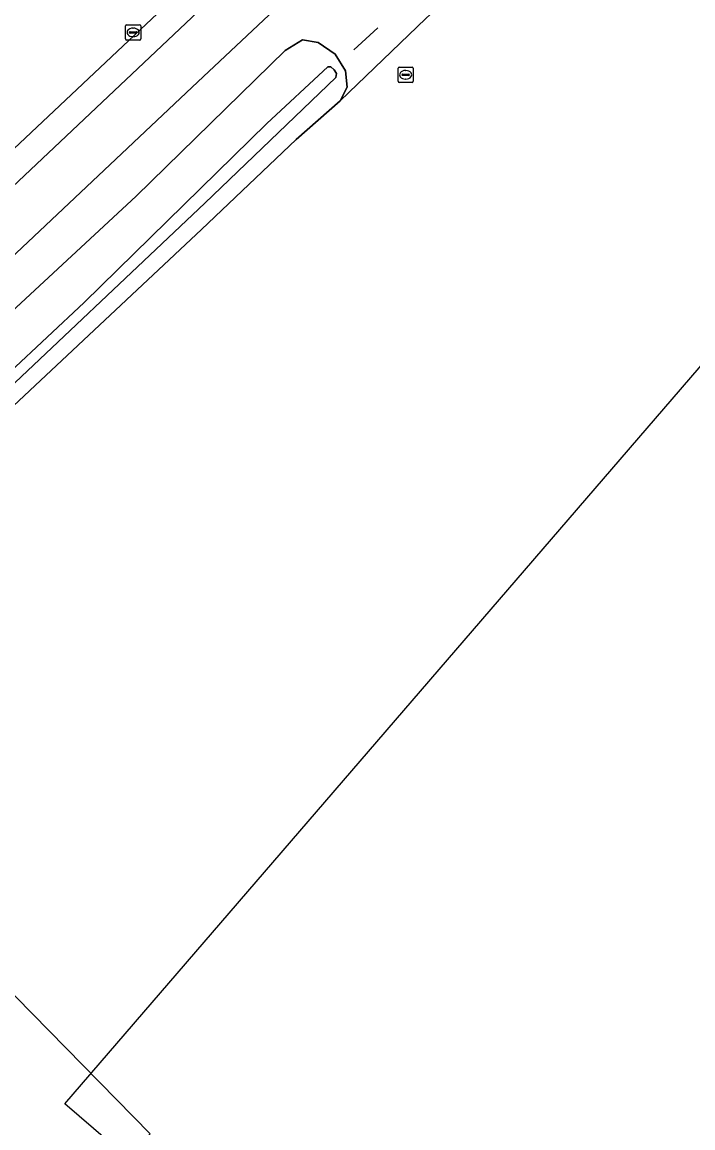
# Model space of a CAD drawing. Extents: x 156141 to 158132, y 385651 to 388333.
# Drawn here: x 156418.8 to 156462.7, y 387402.8 to 387475.2 of the extents above; entities that cross this region are included whole.
import ezdxf

# ---------------------------------------------------------------- set-up
doc = ezdxf.new("R2010")
doc.units = 0
for name, color, linetype in [('IMGEO_Berm_groen', 7, 'Continuous'), ('IMGEO_Duiker', 7, 'Continuous'), ('IMGEO_Erf', 7, 'Continuous'), ('IMGEO_Fietspad_gesloten', 7, 'Continuous'), ('IMGEO_Grasland_agrarisch', 7, 'Continuous'), ('IMGEO_Kolk', 7, 'Continuous'), ('IMGEO_Oever', 7, 'Continuous'), ('IMGEO_Pand_vergunning_verleend', 7, 'Continuous'), ('IMGEO_Rijbaan_lokaal_gesloten', 7, 'Continuous'), ('IMGEO_Rioolput', 7, 'Continuous'), ('IMGEO_Waterloop', 7, 'Continuous')]:
    doc.layers.add(name, color=color, linetype=linetype)

msp = doc.modelspace()

# ---------------------------------------------------------------- linework, layer by layer
at = {"layer": 'IMGEO_Berm_groen'}
for points in [[(156576.876, 387614.53), (156552.503, 387593.766), (156552.666, 387593.555), (156494.497, 387538.848), (156379.528, 387430.462)], [(156379.452, 387427.902), (156495.527, 387537.568)], [(156498.217, 387535.194), (156430.268, 387471.316), (156381.614, 387425.402)], [(156415.973, 387454.322), (156426.238, 387463.827), (156435.984, 387473.375), (156437.128, 387474.069), (156438.152, 387473.891), (156439.259, 387473.121), (156439.936, 387472.035), (156440.055, 387470.978), (156439.579, 387470.075), (156445.188, 387475.47)]]:
    msp.add_lwpolyline(points, dxfattribs=at)
at = {"layer": 'IMGEO_Duiker'}
msp.add_lwpolyline([(156440.478, 387473.423), (156442.05, 387474.849)], dxfattribs=at)
at = {"layer": 'IMGEO_Erf'}
msp.add_lwpolyline([(156358.716, 387355.235), (156378.098, 387377.576), (156378.551, 387377.182), (156378.768, 387377.431), (156377.091, 387378.886), (156380.197, 387382.512), (156381.87, 387381.054), (156382.876, 387382.207), (156382.423, 387382.601), (156392.451, 387394.11), (156404.049, 387384.075), (156403.635, 387383.598), (156404.58, 387382.781), (156406.207, 387381.373), (156411.668, 387387.025), (156427.155, 387402.46), (156398.534, 387431.637), (156398.063, 387431.195), (156389.316, 387422.698), (156386.547, 387420.081), (156387.098, 387419.487), (156382.82, 387415.469), (156379.24, 387412.002), (156374.85, 387407.865)], dxfattribs=at)
at = {"layer": 'IMGEO_Fietspad_gesloten'}
for points in [[(156589.88, 387624.16), (156586.283, 387620.878), (156585.415, 387620.086), (156578.126, 387613.433), (156551.398, 387590.304), (156495.527, 387537.568), (156379.452, 387427.902), (156367.052, 387416.223), (156352.9, 387403.206)], [(156353.343, 387398.723), (156369.296, 387413.778), (156374.588, 387418.771), (156381.614, 387425.402), (156430.268, 387471.316), (156498.217, 387535.194), (156554.376, 387588.321), (156581.442, 387611.597), (156590.669, 387620.135)]]:
    msp.add_lwpolyline(points, dxfattribs=at)
at = {"layer": 'IMGEO_Grasland_agrarisch'}
msp.add_lwpolyline([(156463.601, 387492.949), (156455.542, 387485.247), (156446.319, 387476.506), (156445.188, 387475.47), (156439.579, 387470.075), (156436.708, 387467.537), (156430.521, 387461.648), (156398.534, 387431.637), (156427.155, 387402.46), (156411.668, 387387.025), (156406.207, 387381.373), (156481.085, 387316.613)], dxfattribs=at)
at = {"layer": 'IMGEO_Kolk'}
for p, q in [((156425.543, 387474.131), (156425.543, 387474.983)), ((156425.618, 387475.057), (156426.47, 387475.057)), ((156426.031, 387474.837), (156426.056, 387474.837)), ((156426.544, 387474.983), (156426.544, 387474.131)), ((156426.47, 387474.057), (156425.618, 387474.057)), ((156425.802, 387474.551), (156425.802, 387474.563)), ((156426.24, 387474.514), (156425.842, 387474.514)), ((156425.845, 387474.6), (156426.243, 387474.6)), ((156426.054, 387474.277), (156426.029, 387474.277)), ((156426.286, 387474.563), (156426.286, 387474.551))]:
    msp.add_line(p, q, dxfattribs=at)
for points in [[(156425.543, 387474.131), (156425.543, 387474.983)], [(156425.618, 387475.057), (156426.47, 387475.057)], [(156426.544, 387474.983), (156426.544, 387474.131)], [(156426.47, 387474.057), (156425.618, 387474.057)]]:
    msp.add_lwpolyline(points, dxfattribs=at)
for centre, radius, start, end in [((156425.62, 387474.981), 0.0765, 91.55205, 178.44795), ((156425.62, 387474.981), 0.0765, 91.55205, 178.44795), ((156426.468, 387474.981), 0.0765, 1.55205, 88.44795), ((156426.468, 387474.981), 0.0765, 1.55205, 88.44795), ((156425.62, 387474.133), 0.0765, 181.55205, 268.44795), ((156425.62, 387474.133), 0.0765, 181.55205, 268.44795), ((156425.842, 387474.56), 0.0403, 85.87752, 175.75265), ((156425.839, 387474.55), 0.0366, 178.93798, 274.71019), ((156426.243, 387474.557), 0.043, 264.86636, 352.45326), ((156426.247, 387474.562), 0.0386, 1.73085, 96.63898), ((156426.468, 387474.133), 0.0765, 271.55205, 358.44795), ((156426.468, 387474.133), 0.0765, 271.55205, 358.44795)]:
    msp.add_arc(centre, radius, start, end, dxfattribs=at)
for centre, major_axis, ratio, start_param, end_param in [((156426.03, 387474.557), (-0.387, 0.002), 0.722429, 4.712389, 7.853982), ((156426.055, 387474.557), (-0.39, 0.002), 0.717154, 1.570796, 4.712389)]:
    msp.add_ellipse(centre, major_axis=major_axis, ratio=ratio, start_param=start_param, end_param=end_param, dxfattribs=at)
at = {"layer": 'IMGEO_Oever'}
for points in [[(156389.316, 387422.698), (156398.063, 387431.195), (156398.534, 387431.637), (156430.521, 387461.648), (156436.708, 387467.537), (156439.579, 387470.075), (156440.055, 387470.978), (156439.936, 387472.035), (156439.259, 387473.121), (156438.152, 387473.891), (156437.128, 387474.069), (156435.984, 387473.375), (156426.238, 387463.827), (156415.973, 387454.322), (156406.042, 387445.13), (156395.379, 387435.028), (156388.319, 387428.383), (156385.37, 387425.775), (156385.007, 387425.036), (156385.052, 387424.008), (156386.187, 387422.587), (156387.045, 387421.935), (156387.718, 387421.807)], [(156386.278, 387423.582), (156397.172, 387432.795), (156410.725, 387445.526), (156422.839, 387456.881), (156434.79, 387468.585), (156438.773, 387472.295), (156438.976, 387472.295), (156439.196, 387472.107), (156439.337, 387471.856), (156439.306, 387471.605), (156430.725, 387463.37), (156415.899, 387449.365), (156396.433, 387431.316), (156386.943, 387422.896)]]:
    msp.add_lwpolyline(points, close=True, dxfattribs=at)
at = {"layer": 'IMGEO_Pand_vergunning_verleend'}
msp.add_lwpolyline([(156421.574, 387404.419), (156466.483, 387456.553), (156544.064, 387389.723), (156499.154, 387337.589)], close=True, dxfattribs=at)
at = {"layer": 'IMGEO_Rijbaan_lokaal_gesloten'}
msp.add_lwpolyline([(156351.831, 387404.359), (156364.585, 387416.367), (156379.199, 387430.181), (156379.528, 387430.462), (156494.497, 387538.848)], dxfattribs=at)
at = {"layer": 'IMGEO_Rioolput'}
for p, q in [((156443.371, 387471.355), (156443.371, 387472.207)), ((156443.446, 387472.281), (156444.298, 387472.281)), ((156443.673, 387471.824), (156444.071, 387471.824)), ((156443.859, 387472.061), (156443.884, 387472.061)), ((156444.372, 387472.207), (156444.372, 387471.355)), ((156444.298, 387471.281), (156443.446, 387471.281)), ((156443.63, 387471.775), (156443.63, 387471.787)), ((156444.068, 387471.738), (156443.67, 387471.738)), ((156443.882, 387471.501), (156443.857, 387471.501)), ((156444.114, 387471.787), (156444.114, 387471.775))]:
    msp.add_line(p, q, dxfattribs=at)
for points in [[(156443.371, 387471.355), (156443.371, 387472.207)], [(156443.446, 387472.281), (156444.298, 387472.281)], [(156444.372, 387472.207), (156444.372, 387471.355)], [(156444.298, 387471.281), (156443.446, 387471.281)]]:
    msp.add_lwpolyline(points, dxfattribs=at)
for centre, radius, start, end in [((156443.448, 387472.205), 0.0765, 91.55205, 178.44795), ((156443.448, 387472.205), 0.0765, 91.55205, 178.44795), ((156443.67, 387471.784), 0.0403, 85.87752, 175.75265), ((156444.075, 387471.786), 0.0386, 1.73085, 96.63898), ((156444.296, 387472.205), 0.0765, 1.55205, 88.44795), ((156444.296, 387472.205), 0.0765, 1.55205, 88.44795), ((156443.448, 387471.357), 0.0765, 181.55205, 268.44795), ((156443.448, 387471.357), 0.0765, 181.55205, 268.44795), ((156443.667, 387471.774), 0.0366, 178.93798, 274.71019), ((156444.071, 387471.781), 0.043, 264.86636, 352.45326), ((156444.296, 387471.357), 0.0765, 271.55205, 358.44795), ((156444.296, 387471.357), 0.0765, 271.55205, 358.44795)]:
    msp.add_arc(centre, radius, start, end, dxfattribs=at)
for centre, major_axis, ratio, start_param, end_param in [((156443.858, 387471.781), (-0.387, 0.002), 0.722429, 4.712389, 7.853982), ((156443.883, 387471.781), (-0.39, 0.002), 0.717154, 1.570796, 4.712389)]:
    msp.add_ellipse(centre, major_axis=major_axis, ratio=ratio, start_param=start_param, end_param=end_param, dxfattribs=at)
at = {"layer": 'IMGEO_Waterloop'}
msp.add_lwpolyline([(156415.899, 387449.365), (156430.725, 387463.37), (156439.306, 387471.605), (156439.337, 387471.856), (156439.196, 387472.107), (156438.976, 387472.295), (156438.773, 387472.295), (156434.79, 387468.585), (156422.839, 387456.881), (156410.725, 387445.526), (156397.172, 387432.795), (156386.278, 387423.582), (156386.943, 387422.896), (156396.433, 387431.316)], close=True, dxfattribs=at)

doc.saveas('drawing.dxf')
